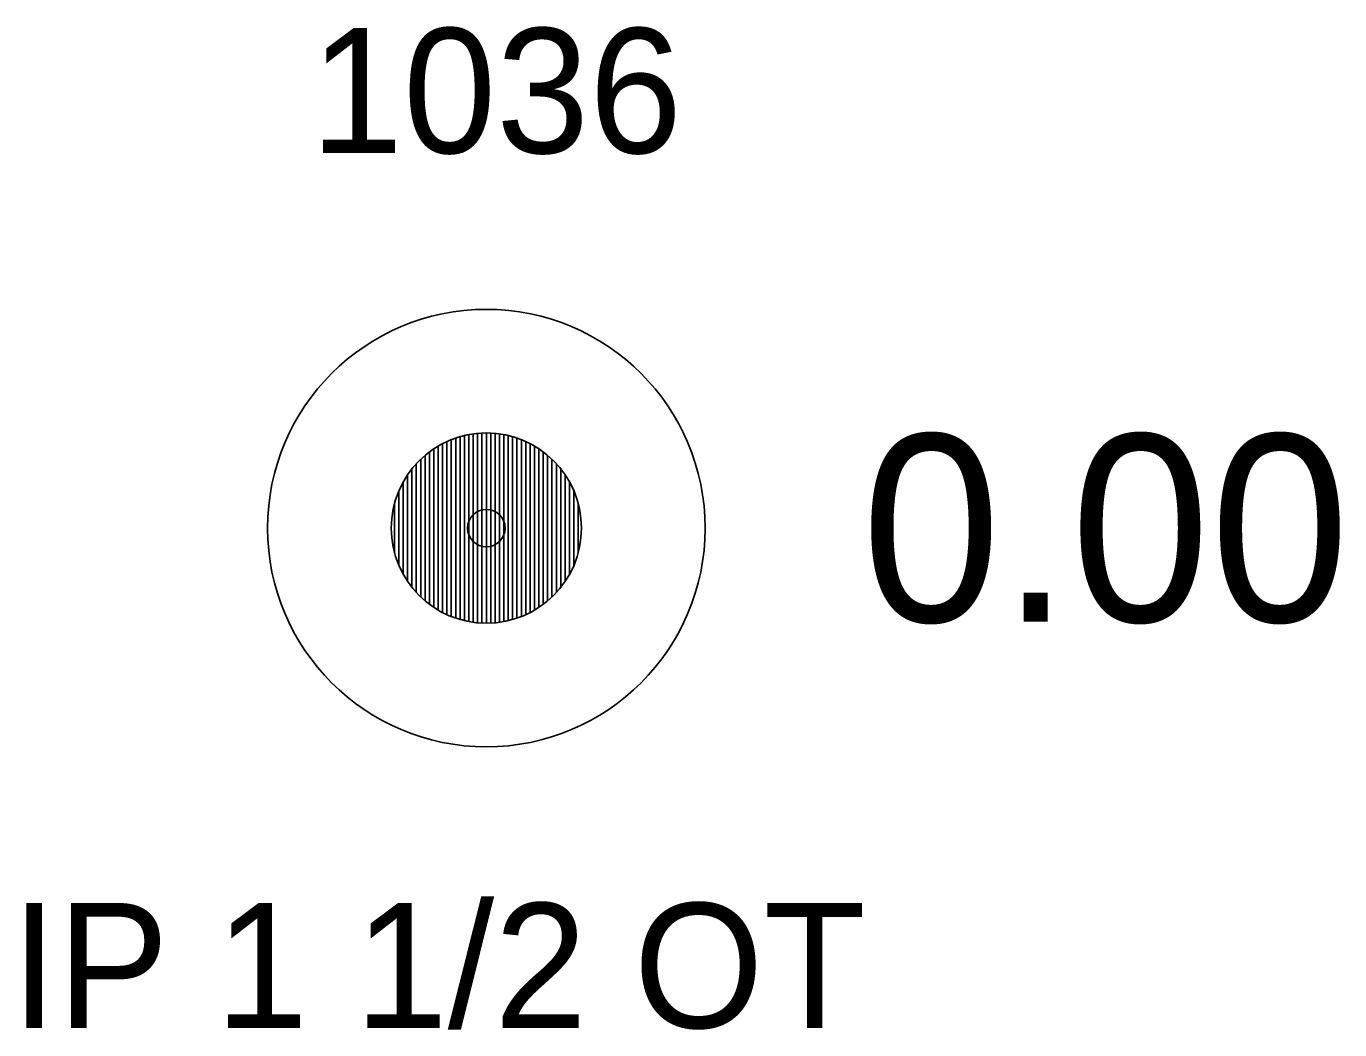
# Model space of a CAD drawing. Extents: x 1575382 to 1578175, y 1099175 to 1101955.
# Drawn here: x 1576051.47 to 1576061.97, y 1100030.54 to 1100038.57 of the extents above; entities that cross this region are included whole.
import ezdxf

# ---------------------------------------------------------------- set-up
doc = ezdxf.new("R2010")
doc.units = 0
for name, color, linetype in [('RD_EX_DV_Prop_txCode', 7, 'Continuous'), ('RD_EX_DV_PropPin', 7, 'Continuous'), ('RD_EX_TX_DV_Prop_ELEV', 7, 'Continuous'), ('RD_SMD_Locator', 7, 'Continuous')]:
    doc.layers.add(name, color=color, linetype=linetype)

msp = doc.modelspace()

# ---------------------------------------------------------------- linework, layer by layer
at = {"layer": 'RD_EX_DV_PropPin'}
for p, q in [((1576054.831, 1100033.864), (1576054.831, 1100035.249)), ((1576054.866, 1100033.849), (1576054.866, 1100035.264)), ((1576054.901, 1100033.836), (1576054.901, 1100035.277)), ((1576054.936, 1100033.825), (1576054.936, 1100035.288)), ((1576054.971, 1100033.816), (1576054.971, 1100035.297)), ((1576055.006, 1100033.808), (1576055.006, 1100035.304)), ((1576055.041, 1100033.803), (1576055.041, 1100035.31)), ((1576055.076, 1100033.799), (1576055.076, 1100035.314)), ((1576055.111, 1100033.796), (1576055.111, 1100035.317)), ((1576055.146, 1100033.795), (1576055.146, 1100035.317)), ((1576055.181, 1100033.796), (1576055.181, 1100035.317)), ((1576055.216, 1100033.799), (1576055.216, 1100035.314)), ((1576055.251, 1100033.803), (1576055.251, 1100035.31)), ((1576055.286, 1100033.808), (1576055.286, 1100035.304)), ((1576055.321, 1100033.816), (1576055.321, 1100035.297)), ((1576055.356, 1100033.825), (1576055.356, 1100035.288)), ((1576055.391, 1100033.836), (1576055.391, 1100035.277)), ((1576055.426, 1100033.849), (1576055.426, 1100035.264)), ((1576055.461, 1100033.864), (1576055.461, 1100035.249)), ((1576054.656, 1100033.974), (1576054.656, 1100035.138)), ((1576054.691, 1100033.946), (1576054.691, 1100035.166)), ((1576054.726, 1100033.922), (1576054.726, 1100035.191)), ((1576054.761, 1100033.9), (1576054.761, 1100035.213)), ((1576054.796, 1100033.881), (1576054.796, 1100035.232)), ((1576055.496, 1100033.881), (1576055.496, 1100035.232)), ((1576055.531, 1100033.9), (1576055.531, 1100035.213)), ((1576055.566, 1100033.922), (1576055.566, 1100035.191)), ((1576055.601, 1100033.946), (1576055.601, 1100035.166)), ((1576055.636, 1100033.974), (1576055.636, 1100035.138)), ((1576054.551, 1100034.082), (1576054.551, 1100035.03)), ((1576054.586, 1100034.041), (1576054.586, 1100035.071)), ((1576054.621, 1100034.006), (1576054.621, 1100035.107)), ((1576055.671, 1100034.006), (1576055.671, 1100035.107)), ((1576055.706, 1100034.041), (1576055.706, 1100035.071)), ((1576055.741, 1100034.082), (1576055.741, 1100035.03)), ((1576054.481, 1100034.187), (1576054.481, 1100034.926)), ((1576054.516, 1100034.13), (1576054.516, 1100034.983)), ((1576055.776, 1100034.13), (1576055.776, 1100034.983)), ((1576055.811, 1100034.187), (1576055.811, 1100034.926)), ((1576054.446, 1100034.258), (1576054.446, 1100034.854)), ((1576055.846, 1100034.258), (1576055.846, 1100034.854)), ((1576054.411, 1100034.36), (1576054.411, 1100034.752)), ((1576055.881, 1100034.36), (1576055.881, 1100034.752))]:
    msp.add_line(p, q, dxfattribs=at)
for radius in [1.75, 0.761]:
    msp.add_circle((1576055.146, 1100034.556), radius, dxfattribs=at)
at = {"layer": 'RD_SMD_Locator'}
msp.add_circle((1576055.146, 1100034.556), 0.15, dxfattribs=at)

# ---------------------------------------------------------------- texts
at = {"layer": 'RD_EX_DV_Prop_txCode'}
for s, p in [('1036', (1576053.737, 1100037.556)), ('IP 1 1/2 OT', (1576051.343, 1100030.556))]:
    msp.add_text(s, height=1, dxfattribs=at).set_placement(p)
at = {"layer": 'RD_EX_TX_DV_Prop_ELEV'}
msp.add_text('0.00', height=1.5, dxfattribs=at).set_placement((1576058.146, 1100033.806))

doc.saveas('drawing.dxf')
